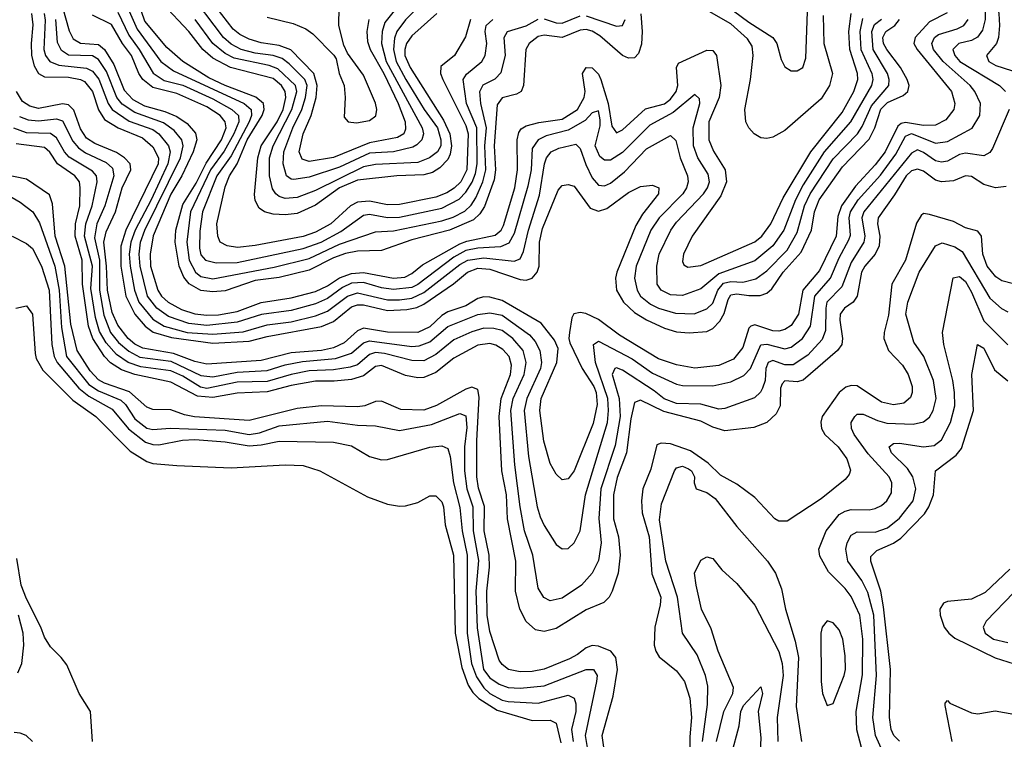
# Model space of a CAD drawing. Header units: inches. Extents: x 884549 to 1028252, y 526810 to 653624.
# Tile 399 of 656: x 914528 to 917798, y 621658 to 624049. Entities that reach past the tile are written whole.
import ezdxf

# ---------------------------------------------------------------- set-up
doc = ezdxf.new("R2010")
doc.units = ezdxf.units.IN
doc.header["$MEASUREMENT"] = 0
doc.layers.add('A9612', color=7, linetype='Continuous')

msp = doc.modelspace()

# ---------------------------------------------------------------- linework, layer by layer
at = {"layer": 'A9612', "color": 5}
for points, elevation in [([(917832.7, 624347.3), (917731.9, 624328.1), (917672.6, 624287.4), (917665.6, 624270), (917667.8, 624250), (917683.4, 624210), (917708.8, 624168.8), (917726, 624130), (917735.1, 624090), (917735.2, 624050), (917725.8, 624014.2), (917709.5, 623990.5), (917690, 623979.3), (917647.4, 623970), (917628, 623950), (917634.4, 623930), (917650.9, 623910), (917783, 623830), (917802.3, 623810)], 2340), ([(917859.4, 624280.6), (917790, 624279.6), (917751.6, 624268.4), (917740.8, 624259.2), (917733, 624250), (917729.3, 624230), (917763.6, 624163.6), (917780.4, 624070), (917783, 624030), (917779, 623990), (917772.3, 623970), (917738.8, 623930), (917746.6, 623910), (917770, 623896.3), (917850, 623871.4)], 2320), ([(916852.8, 624112.8), (916950, 624040.2), (917029.5, 623990), (917043.2, 623970), (917056.9, 623916.9), (917070, 623892), (917090, 623878.9), (917110, 623878.9), (917129.5, 623890), (917138.8, 623921.2), (917150.4, 624230)], 2540), ([(915812.9, 624130), (915740.9, 624039.1), (915732.1, 624010), (915729.7, 623970.3), (915745.7, 623910), (915864.7, 623690), (915868.7, 623670), (915863.5, 623650), (915847.4, 623632.6), (915834.2, 623625.8), (915770, 623609.6), (915690, 623605.5), (915590, 623558.7), (915490, 623525.3), (915438.1, 623518.1), (915430, 623518.7), (915414, 623530), (915402.8, 623570), (915405.6, 623610), (915435.4, 623690), (915465.3, 623750), (915477.6, 623790), (915483.3, 623830), (915475.6, 623850), (915422.6, 623902.6), (915399.6, 623919.6), (915370, 623929.5), (915310, 623937.9), (915263.1, 623950), (915230, 623967.5), (915204.5, 623990), (915084.7, 624150)], 2660), ([(914870, 624126.2), (914917.9, 624017.9), (914996.8, 623910), (915038.8, 623878.8), (915273.9, 623770), (915297.3, 623750), (915298.4, 623730), (915290.4, 623710), (915230, 623596.1), (915182.3, 623530), (915135.5, 623410), (915126.7, 623346.7), (915125.1, 623290), (915130, 623267.3), (915145.2, 623250), (915180.9, 623240.9), (915250, 623242.2), (915470, 623288.5), (915529.5, 623310), (915594.7, 623345.3), (915670, 623399.8), (915690, 623403.1), (915750, 623391.5), (915790, 623392.5), (915930, 623422.5), (915987.8, 623452.2), (916010, 623475.8), (916031, 623509), (916042, 623538), (916047.2, 623570), (916046.6, 623690), (916012.4, 623770), (916000.7, 623850), (916012.6, 623867.4), (916062.8, 623910), (916074.2, 623930), (916080.1, 623970), (916074.2, 624010), (916077.1, 624030), (916099.3, 624050)], 2560), ([(916025.6, 624050), (916008.5, 623991.5), (915972.1, 623930), (915926.8, 623893.2), (915925.4, 623870), (915933, 623850), (916010, 623697.8), (916017.7, 623670), (916013.4, 623550), (915993.3, 623510), (915971.2, 623488.8), (915946.7, 623473.3), (915910, 623458.8), (915790, 623434.9), (915750, 623433.8), (915690, 623446.3), (915650, 623442), (915626.3, 623430), (915561.2, 623370), (915510, 623342.4), (915470, 623328.4), (915310, 623298.2), (915251.4, 623291.4), (915217.2, 623297.2), (915194.1, 623310), (915185.8, 623330), (915183.2, 623370), (915210, 623493.7), (915225, 623530), (915250.3, 623569.7), (915283, 623650), (915333.3, 623730), (915339.5, 623750), (915337.7, 623770), (915312, 623792), (915210, 623829.9), (915156.1, 623856.1), (915069.6, 623909.6), (915016.4, 623956.4), (914943.7, 624043.7), (914910, 624141.2)], 2580), ([(914670.5, 624090), (914692.1, 624012.1), (914705.4, 623985.4), (914730, 623971.1), (914790, 623966.3), (914809.6, 623949.6), (914840.5, 623900.5), (914874.9, 623814.9), (914903.6, 623783.6), (914942.5, 623762.5), (915010, 623743.4), (915050, 623726.7), (915084.3, 623704.3), (915111.7, 623671.7), (915116.2, 623650), (915104.6, 623610), (915066.8, 623530), (915030, 623469.1), (914971.1, 623331.1), (914961.7, 623270), (914962.9, 623230), (914987.1, 623150), (914999.5, 623130), (915021.5, 623110), (915065.6, 623085.6), (915110, 623071.3), (915150, 623066.6), (915188.7, 623068.7), (915250, 623079.7), (915330, 623109.6), (915430, 623124.1), (915510, 623145.8), (915550, 623164.1), (915590, 623191.1), (915630, 623205.9), (915670, 623208.6), (915770, 623189.7), (915806.9, 623193.1), (915830, 623205.4), (915866.1, 623233.9), (915990, 623304.3), (916013.1, 623313.1), (916107.2, 623332.8), (916126.8, 623350), (916135, 623365), (916172.2, 623490), (916181.7, 623550), (916180.3, 623650), (916185.9, 623674.1), (916193.9, 623686.1), (916210, 623696), (916252.7, 623707.3), (916330, 623718.9), (916380.5, 623750), (916402.4, 623790), (916406.4, 623810), (916397.7, 623870), (916410, 623890.1), (916430, 623889.1), (916450, 623867.7), (916458.4, 623850), (916482.3, 623770), (916495.3, 623695.3), (916510, 623672.5), (916530, 623682.7), (916607, 623753), (916670, 623769.6), (916690, 623784.3), (916708.8, 623810), (916714.1, 623830), (916709.9, 623890.1), (916716, 623904), (916810, 623947.8), (916830, 623946.1), (916842.7, 623930), (916856.9, 623830), (916851, 623790), (916817.4, 623710), (916817.2, 623650), (916832.4, 623612.4), (916871, 623550), (916876.1, 623510), (916856.9, 623463.1), (916761.3, 623330), (916732.6, 623270), (916730, 623245.5), (916734.4, 623234.4), (916747.1, 623227.1), (916790, 623232.5), (916970, 623310.4), (916992.8, 623330), (917022.8, 623370), (917063.5, 623456.5), (917155.8, 623610), (917259.5, 623740.5), (917298.5, 623810), (917311.4, 623850), (917311.1, 623870), (917285.7, 623950), (917281.6, 624010), (917290, 624070)], 2480), ([(915913.3, 624070), (915830, 623994.9), (915813.2, 623970), (915806.8, 623950), (915807.6, 623930), (915824.6, 623890), (915935.3, 623715.3), (915956.3, 623670), (915962.3, 623630), (915957.6, 623602.4), (915950, 623584.2), (915923.5, 623556.5), (915898.6, 623541.4), (915870, 623533.7), (915780.9, 623530), (915650, 623515.3), (915589.9, 623490.1), (915510, 623432.6), (915450, 623404.8), (915410, 623400.3), (915370, 623402.7), (915341.2, 623410), (915323, 623423), (915310, 623448), (915308.4, 623468.4), (915319.2, 623590), (915330.4, 623630), (915382.8, 623710), (915402.9, 623750), (915411.8, 623790), (915409.6, 623810), (915397.3, 623830), (915370, 623853.9), (915228.4, 623890), (915170, 623921.6), (915136.5, 623950), (915090, 624009.7), (915002.5, 624102.5)], 2620), ([(915870.2, 624109.8), (915810, 624048.3), (915781.1, 624010), (915772.5, 623987.5), (915769.2, 623950), (915778.7, 623910), (915810.3, 623850), (915871.6, 623750), (915915.4, 623690), (915927.1, 623650), (915926.4, 623630), (915915.8, 623610), (915889.4, 623590), (915850, 623574.2), (915710, 623568.2), (915670, 623559.6), (915510, 623481.7), (915450, 623458.2), (915410, 623454.4), (915390, 623461), (915378.7, 623470), (915367.3, 623487.3), (915357.4, 623530), (915357.8, 623590), (915369.6, 623630), (915431.8, 623750), (915448.2, 623810), (915444.2, 623830), (915385.9, 623885.9), (915356.8, 623896.8), (915240.6, 623920.6), (915210, 623936.5), (915169.4, 623969.4), (915111.3, 624050)], 2640), ([(915687.3, 624050), (915680.9, 624010), (915683.6, 623976.4), (915692.4, 623950), (915737.1, 623870), (915785.2, 623770), (915808.8, 623710), (915810, 623685.6), (915803.5, 623670), (915783.1, 623656.9), (915690, 623640), (915570, 623591.5), (915490, 623577.9), (915465.8, 623585.8), (915455.9, 623610), (915469, 623670), (915496.5, 623730), (915512.4, 623790), (915515.9, 623830), (915505.3, 623870), (915428.2, 623948.2), (915390, 623962.8), (915330, 623971.7), (915290, 623984.6), (915259.3, 623999.3), (915237.4, 624017.4), (915180.3, 624090)], 2680), ([(915350, 624057.3), (915436.1, 624036.1), (915478.2, 624018.2), (915501.5, 624001.5), (915571.4, 623931.4), (915578.9, 623918.9), (915589.6, 623870), (915605.2, 623830), (915609.1, 623790), (915605.5, 623725.5), (915619, 623710), (915646.3, 623706.3), (915690, 623713.5), (915710.7, 623729.3), (915714.3, 623750), (915710, 623771.2), (915670, 623864.1), (915617.2, 623937.2), (915604.3, 623964.3), (915588.5, 624030), (915589.5, 624090)], 2720), ([(917197.3, 624062.7), (917199, 623970), (917228.3, 623870), (917218.2, 623830), (917190, 623785.9), (917070, 623681.2), (917030, 623659), (917010, 623653.8), (916990, 623656.5), (916967.3, 623670), (916950, 623689.2), (916940.1, 623710), (916936.3, 623750), (916955.5, 623850), (916963.9, 623930), (916960.4, 623960.4), (916945.1, 623985.1), (916890, 624035.2), (916810, 624081.1)], 2520), ([(917608.2, 624071.8), (917550, 624041.3), (917502.2, 623990), (917497.9, 623970), (917508.6, 623950), (917623.3, 623810), (917633.8, 623770), (917630.3, 623750), (917604.3, 623715.7), (917570, 623698.5), (917530, 623697.5), (917470, 623707), (917455.7, 623704.3), (917444.7, 623695.3), (917402.5, 623610), (917370, 623567), (917304.7, 623495.3), (917257.3, 623430), (917245.3, 623394.7), (917240.2, 623330), (917184.8, 623215.2), (917129.5, 623150.5), (917115.2, 623070), (917090, 623032.6), (917070, 623019.7), (917050, 623014.2), (917030, 623014.8), (916970, 623034.6), (916956.2, 623030), (916950, 623024.2), (916930, 622959.2), (916899.4, 622920.6), (916850, 622899.6), (916770, 622891.4), (916710, 622902.2), (916650, 622921.6), (916520.5, 623000.5), (916450, 623052.6), (916407.9, 623072.1), (916390, 623075.8), (916369, 623071), (916362.2, 623057.8), (916354.1, 623010), (916351.5, 622990), (916355.1, 622975.1), (916396.1, 622890), (916434.8, 622830), (916442.4, 622810), (916446.3, 622770), (916432.9, 622707.1), (916370, 622550.2), (916350, 622523.5), (916330, 622519.7), (916310, 622538.8), (916290, 622573.7), (916268.7, 622648.7), (916255.1, 622750), (916260.2, 622790), (916311.6, 622910), (916316.8, 622956.8), (916304.2, 622984.2), (916260.6, 623040.6), (916130, 623115.4), (916090, 623126.8), (916070, 623128.4), (916050, 623122.5), (916010, 623097.7), (915950, 623078.1), (915930, 623065.5), (915890, 623028.1), (915850, 623009.2), (915750, 623010.4), (915670, 623023.3), (915650, 623015.1), (915605.3, 622974.7), (915570, 622958.4), (915530, 622949.5), (915430, 622941.8), (915330, 622916), (915150, 622903.9), (915110, 622912.7), (915039.3, 622939.3), (914937.1, 622957.1), (914910.8, 622970.8), (914888.7, 622990), (914853.8, 623033.8), (914835.5, 623075.5), (914819.8, 623150), (914816.5, 623230), (914806.9, 623310), (914815.5, 623344.5), (914845.7, 623410), (914867.8, 623490), (914897.4, 623550), (914895, 623570), (914876.4, 623590), (914850, 623607.7), (914777.3, 623637.3), (914750, 623655.6), (914730, 623685.8), (914708, 623748), (914690, 623765.8), (914670, 623769.8), (914590, 623754.2), (914561.1, 623761.1), (914537.6, 623777.6), (914517, 623810)], 2380), ([(914527.2, 623727.2), (914555.8, 623715.8), (914590, 623712.5), (914650, 623719.6), (914670, 623713.3), (914705, 623645), (914723, 623623), (914746.8, 623606.8), (914814.7, 623574.7), (914835.8, 623555.8), (914840.1, 623530), (914810.3, 623430), (914784.7, 623370), (914776.1, 623323.9), (914792.6, 623250), (914792.5, 623150), (914807.6, 623067.6), (914829.9, 623010), (914856.5, 622976.5), (914890, 622947.3), (914927.5, 622927.5), (915030, 622913.9), (915130, 622866.2), (915170, 622861.6), (915250, 622877.4), (915350, 622882.9), (915410, 622902.4), (915466.9, 622913.1), (915577.4, 622922.6), (915630, 622940.4), (915670, 622975.6), (915690, 622982), (915830, 622963.3), (915855.3, 622964.7), (915890, 622978), (915950, 623029.5), (916050, 623069.1), (916090, 623075.3), (916130, 623066.6), (916221.5, 623001.5), (916239.8, 622979.8), (916255.5, 622950), (916260.8, 622910), (916257.4, 622890), (916212.2, 622790), (916203.3, 622750), (916217.5, 622597.5), (916247.3, 622430), (916257.2, 622397.2), (916270, 622367.6), (916310, 622305.2), (916330, 622290.2), (916350, 622292.1), (916370, 622310.2), (916389.6, 622350.4), (916407.7, 622470), (916480.3, 622710), (916484, 622750), (916481.2, 622790), (916440.4, 622910), (916434, 622970), (916450, 622980.4), (916562.3, 622922.3), (916630, 622873.9), (916710, 622837.8), (916730, 622833.4), (916830, 622832.6), (916890, 622845.3), (916933.2, 622866.8), (916954.9, 622890), (916990, 622968.2), (917010, 622971.1), (917070, 622954.9), (917090, 622961.2), (917128.3, 622990), (917155.1, 623030), (917169.2, 623130), (917221.2, 623190), (917250, 623257.2), (917282.5, 623317.5), (917287.1, 623332.9), (917283.6, 623390), (917287.9, 623410), (917313.4, 623450), (917387.2, 623532.8), (917438.5, 623601.5), (917470, 623661.7), (917490, 623670.2), (917570, 623638.9), (917610, 623643.6), (917692, 623688), (917716.7, 623730), (917718.9, 623770), (917701, 623810), (917684.9, 623830), (917594.9, 623910), (917563.7, 623950), (917557.4, 623970), (917566.5, 623990), (917580.2, 623999.8), (917641.7, 624018.3), (917663.7, 624030), (917678.5, 624050)], 2360), ([(914567.5, 624070), (914571.9, 624031.9), (914566.2, 623970), (914567.5, 623930), (914575.7, 623895.7), (914589.9, 623869.9), (914610, 623859.4), (914690, 623857.4), (914729.9, 623850.1), (914743, 623843), (914770, 623810), (914790, 623749.1), (914810, 623717.1), (914855.2, 623690), (914936.3, 623656.3), (914970, 623626.9), (914989.2, 623590), (914987.5, 623570), (914881, 623350), (914864.2, 623295.8), (914863.8, 623230), (914880.6, 623130), (914910.5, 623070), (914944.6, 623030), (914971.1, 623011.1), (915032.5, 622992.5), (915170, 622973.5), (915290, 622980.6), (915350, 622996.5), (915530.6, 623029.4), (915570, 623046.4), (915630, 623094.6), (915650, 623101.9), (915670, 623101.8), (915750, 623082.8), (915813.8, 623086.2), (915847.3, 623092.7), (915870, 623103.2), (915968.7, 623171.3), (916015.4, 623210), (916050, 623223.1), (916090, 623219.6), (916190, 623185.9), (916210, 623183.9), (916230, 623189.7), (916247.2, 623210), (916253.9, 623230), (916254.2, 623310), (916265, 623355), (916317.1, 623482.9), (916330, 623497.8), (916350, 623501.7), (916370, 623495.3), (916422.3, 623422.3), (916450, 623412.4), (916478.2, 623421.8), (916550, 623475.2), (916590, 623494.4), (916630, 623499.2), (916650.7, 623490.7), (916650.1, 623470), (916596.9, 623403.1), (916575, 623365), (916511.5, 623210), (916507.2, 623190), (916510.8, 623150), (916533.7, 623110), (916570, 623076), (916610, 623051.5), (916670, 623024.2), (916710, 623012.1), (916752, 623008), (916810, 623012.4), (916830, 623022.4), (916853, 623047), (916867.4, 623072.6), (916881, 623119), (916890, 623134.3), (916910, 623137.8), (916950, 623131.9), (916987.3, 623132.7), (917010, 623140.6), (917025.8, 623154.2), (917064.1, 623210), (917123.5, 623276.5), (917158, 623350), (917168.2, 623410), (917183.7, 623450), (917260.5, 623559.5), (917350, 623652.4), (917368.9, 623690), (917388.4, 623751.6), (917410, 623774.2), (917462.9, 623797.1), (917478.4, 623810), (917482.3, 623830), (917476.2, 623850), (917453.6, 623890), (917408.1, 623950), (917397.6, 623970), (917395.5, 623990), (917404.9, 624010), (917434.8, 624030), (917450.3, 624049.7)], 2420), ([(914608.9, 624070), (914612.3, 624047.7), (914608.1, 623950), (914613.9, 623930), (914627.6, 623910), (914657.7, 623897.7), (914750, 623887.3), (914770, 623878.1), (914790.8, 623850.8), (914822.3, 623770), (914834.6, 623750), (914891.3, 623711.3), (914970, 623683.6), (914990, 623669.2), (915022.2, 623630), (915028.1, 623610), (915019.8, 623570), (914964.7, 623450), (914911, 623350), (914897, 623310), (914892, 623270), (914895, 623230), (914908.8, 623150), (914924.1, 623110), (914970, 623053.4), (915007.3, 623030), (915084.3, 623010), (915170, 623003.5), (915270, 623012.1), (915350, 623034.5), (915430, 623044.8), (915510, 623064.6), (915550, 623079.8), (915616.8, 623130), (915650, 623141.1), (915750, 623118), (915790, 623117.7), (915830, 623123.8), (915870, 623142.9), (915990, 623235.3), (916016.6, 623250), (916070, 623257.9), (916170, 623246), (916190, 623254.6), (916201.7, 623278.3), (916217.7, 623350), (916254.7, 623465.3), (916271.5, 623570), (916278.1, 623590), (916293.6, 623610), (916318.3, 623621.7), (916375.7, 623635.7), (916390, 623620.8), (916408.1, 623568.1), (916430, 623523.1), (916450, 623499.3), (916470, 623496.3), (916490, 623506.2), (916537, 623543), (916610, 623620.1), (916690, 623663.7), (916707.7, 623647.7), (916721.9, 623590), (916745.7, 623530), (916748.3, 623510), (916743.1, 623490), (916730.1, 623470), (916652, 623390), (916624.3, 623350), (916575.4, 623230), (916570.1, 623189.9), (916579, 623150), (916590, 623130.7), (916623.2, 623103.2), (916650, 623089.8), (916706.6, 623073.4), (916768.7, 623071.3), (916810, 623088.1), (916830, 623107.4), (916847, 623150), (916866.2, 623173.8), (916890, 623179.4), (916930, 623177), (916972.7, 623187.3), (917010, 623213.9), (917076.7, 623283.3), (917110, 623342.3), (917135.1, 623430), (917153.4, 623470), (917230, 623586.2), (917310.8, 623670), (917326.1, 623693.9), (917357.3, 623762.7), (917414.6, 623830), (917416.1, 623850), (917410.7, 623870), (917363.1, 623950), (917358, 624010), (917366.9, 624033.1), (917390, 624050.4)], 2440), ([(917326.9, 624053.1), (917318.7, 624010), (917322.4, 623950), (917358.8, 623870), (917362, 623850), (917357.7, 623830), (917287.5, 623710), (917200.5, 623610), (917130, 623500.1), (917104.4, 623450), (917065.8, 623350), (917030, 623297.7), (916970, 623247.3), (916850, 623204.1), (916790, 623154.8), (916730, 623132.1), (916690, 623134.5), (916659, 623150), (916645.1, 623170), (916644.2, 623230), (916651.9, 623270), (916691.3, 623350), (916710, 623376.1), (916799.2, 623470), (916812.5, 623490), (916819, 623510), (916815.2, 623535.2), (916780.2, 623590), (916765.8, 623630), (916765.5, 623690), (916787.3, 623770), (916785.6, 623785.6), (916770, 623800.2), (916699, 623741), (916621.4, 623698.6), (916530, 623607.7), (916490, 623582.5), (916470, 623581.8), (916454.7, 623594.7), (916439.9, 623630), (916455.9, 623695.9), (916456.6, 623716.6), (916450, 623745.5), (916430, 623739.8), (916406, 623714), (916350, 623681.5), (916276.9, 623663.1), (916250.4, 623650), (916230, 623620.7), (916227.3, 623550), (916215.5, 623495.5), (916170, 623338), (916153.2, 623306.8), (916125.5, 623294.5), (916050, 623290.2), (916010, 623281.4), (915970, 623259.8), (915850.7, 623169.3), (915830, 623158.8), (915770, 623152.1), (915730, 623158.3), (915670, 623175.5), (915630, 623173.4), (915600.5, 623159.5), (915550, 623122.5), (915510, 623104.8), (915430, 623083.1), (915330.8, 623069.2), (915250, 623043.4), (915150, 623032.6), (915090, 623039.4), (915022.6, 623062.6), (914983.4, 623090), (914952.6, 623130), (914927.9, 623230), (914924.9, 623270), (914929.2, 623310), (914943.6, 623350), (915061.6, 623590), (915071.3, 623630), (915066.4, 623650), (915041.1, 623681.1), (915005.9, 623705.9), (914910, 623740.1), (914868.3, 623768.3), (914850.9, 623790.9), (914816.3, 623876.3), (914790, 623916.3), (914770, 623928.4), (914690.5, 623930.5), (914666.3, 623946.3), (914653.5, 623973.5), (914648.5, 624050)], 2460), ([(916591.6, 624068.4), (916595.9, 624010), (916592.9, 623967.1), (916583.6, 623936.4), (916570, 623921.7), (916550, 623921.5), (916530, 623929.6), (916455.3, 623995.3), (916430, 624011), (916410, 624016.3), (916390, 624013.9), (916330, 623989.4), (916270, 623997.3), (916250, 623992.9), (916219.9, 623970), (916209, 623950), (916201.1, 623830), (916193.3, 623810), (916178.2, 623801.8), (916130.7, 623789.3), (916113.7, 623766.3), (916103.8, 623630), (916107.9, 623550), (916103.6, 623516.4), (916071.7, 623428.3), (916056.6, 623403.4), (916035.8, 623384.2), (915956.1, 623350), (915830, 623317.6), (915730, 623281.8), (915650, 623279.5), (915610, 623272.5), (915570, 623257.7), (915490, 623216.3), (915390, 623191.7), (915310, 623182.1), (915210, 623147.4), (915170, 623144.1), (915130, 623149.4), (915091.3, 623171.3), (915073, 623193), (915057.7, 623230), (915044.2, 623310), (915046.5, 623350), (915070, 623434.5), (915113.9, 623506.1), (915147.7, 623572.3), (915197.8, 623650), (915213.3, 623690), (915210.8, 623710), (915194.1, 623730), (915150, 623759.7), (915050, 623803.9), (914970, 623823.8), (914937.1, 623850), (914924, 623870), (914899, 623930), (914869.7, 623970), (914833.1, 624033.1), (914770, 624064.3)], 2520), ([(914853.5, 624073.5), (914890, 623997.9), (914925.3, 623950), (914971.3, 623871.3), (915007.3, 623847.3), (915070, 623831.2), (915170, 623785.6), (915232.3, 623750), (915254.8, 623730), (915255.9, 623710), (915239.3, 623670), (915207.5, 623612.5), (915162.1, 623550), (915095, 623410), (915082.8, 623310), (915091, 623250), (915111.8, 623210), (915130, 623195.1), (915170, 623187.7), (915373.7, 623226.3), (915490, 623255), (915590, 623303), (915710, 623344.1), (915770, 623347.1), (915930, 623380), (915967.6, 623392.4), (916007, 623413), (916027.8, 623432.2), (916043.1, 623456.9), (916066.7, 623510), (916076.3, 623550), (916072.9, 623630), (916078.5, 623690), (916059.7, 623770), (916056.8, 623810), (916067.6, 623832.4), (916107.1, 623852.9), (916127, 623873), (916141.3, 623930), (916137.7, 623990), (916148.8, 624010), (916210, 624028), (916250, 624051.2)], 2540), ([(916270, 624051.6), (916310, 624038.8), (916330, 624037.4), (916390, 624061.8)], 2540), ([(916410, 624062.2), (916510, 624027.3), (916529.9, 624030.1), (916539.4, 624050)], 2540), ([(917814.3, 623750), (917759.4, 623620.6), (917750, 623607.2), (917730, 623597), (917670, 623604.9), (917650, 623600.4), (917610, 623578.7), (917590, 623575.9), (917570, 623579.9), (917530, 623608), (917510, 623616.1), (917490, 623605.8), (917332.3, 623410), (917325.5, 623390), (917335.6, 623330), (917332.4, 623310), (917290, 623242.3), (917259.3, 623160.7), (917209.5, 623110), (917205.2, 623090), (917204.2, 623015.8), (917193.6, 622986.4), (917145.6, 622934.4), (917097.5, 622902.5), (917070, 622902.5), (917030, 622916.7), (917014.6, 622910), (917006.8, 622890), (917004, 622850), (916995.7, 622824.3), (916989, 622811), (916968.2, 622791.8), (916870, 622756.8), (916850, 622754.2), (916790, 622771.7), (916710, 622773.3), (916668.7, 622788.7), (916635.4, 622815.4), (916530, 622884), (916510, 622892.5), (916504.5, 622890), (916496.2, 622870), (916518.7, 622790), (916522.8, 622730), (916505.8, 622634.2), (916458.7, 622490), (916451.1, 622391.1), (916458.9, 622310), (916450, 622251.8), (916429.4, 622210), (916394, 622170), (916330, 622126.4), (916290, 622118.1), (916268.4, 622128.4), (916250, 622160.3), (916232.6, 622270), (916204.2, 622350), (916190.3, 622430), (916172.2, 622570), (916159.1, 622750), (916167, 622790), (916203.8, 622870), (916210.3, 622910), (916199.9, 622950), (916166.1, 622990), (916130, 623015.6), (916103.2, 623023.2), (916070, 623023.5), (916030, 623011.8), (915970, 622985.5), (915910, 622936), (915870, 622915.8), (915830, 622915.9), (915739.6, 622939.6), (915710, 622943.2), (915690, 622936.5), (915650, 622901.6), (915626.2, 622893.8), (915570, 622885.3), (915490, 622881.9), (915429.7, 622870.3), (915350, 622846.9), (915250, 622843.9), (915150, 622823.5), (915128.2, 622828.2), (915070, 622863.8), (915030, 622881.6), (914930, 622895.7), (914888.1, 622910), (914850, 622936.9), (914814.8, 622974.8), (914792.6, 623012.6), (914779.6, 623059.6), (914764.6, 623155.4), (914769.3, 623230), (914743.7, 623330), (914748, 623370), (914769.1, 623430), (914785.2, 623510), (914783.4, 623530), (914770, 623545.6), (914692.4, 623592.4), (914677.1, 623610), (914650, 623656.5), (914630.8, 623670.8), (914550, 623672.9), (914508.2, 623688.2)], 2340), ([(917805, 623495), (917769.3, 623490.7), (917730, 623501), (917690, 623527.3), (917670, 623530.1), (917630, 623513.3), (917590, 623510.1), (917570, 623515.6), (917530, 623545.1), (917510, 623552.6), (917490, 623546.7), (917472.1, 623530), (917433.6, 623466.4), (917379, 623390), (917377.4, 623370), (917385.3, 623330), (917382.6, 623297.4), (917369.9, 623270), (917334.8, 623230), (917324.2, 623210), (917309.6, 623130), (917296.7, 623110), (917267.5, 623090), (917253.7, 623070), (917251.9, 623050), (917261.3, 622990), (917258.7, 622970), (917244.7, 622950), (917130, 622851.2), (917110, 622845.8), (917070, 622848.3), (917060.7, 622839.3), (917055.1, 622824.9), (917054.5, 622765.5), (917040.4, 622739.6), (917009.2, 622710.8), (916966.1, 622693.9), (916870, 622682.3), (916830, 622695), (916790, 622715.3), (916667.1, 622747.1), (916590, 622784.7), (916570, 622776.8), (916557.4, 622722.6), (916544, 622610), (916512.6, 622527.4), (916500.5, 622470), (916499.8, 622390), (916516.5, 622330), (916522.1, 622270), (916515.5, 622210), (916496.3, 622150), (916486.1, 622130), (916467.7, 622112.3), (916410, 622088.3), (916310, 622026), (916270, 622016), (916241.8, 622021.8), (916210, 622048.8), (916189.4, 622090), (916175.2, 622150), (916175.7, 622250), (916147.9, 622390), (916144.4, 622470), (916129.8, 622550), (916120.2, 622730), (916127.4, 622790), (916158.4, 622870), (916161.4, 622901.4), (916153.9, 622930), (916132.9, 622952.9), (916110, 622967.4), (916090, 622972.9), (916050, 622967.9), (915970, 622923.8), (915910, 622877), (915870, 622860.3), (915850, 622858.5), (915810, 622866.7), (915730, 622900.2), (915710, 622896.6), (915670, 622866), (915630, 622853.5), (915572.4, 622847.6), (915510, 622847.9), (915430, 622833), (915350, 622812), (915250, 622808.3), (915170, 622793.8), (915118.3, 622798.3), (915030, 622844.3), (914910.1, 622870), (914865.9, 622885.9), (914830, 622909), (914809.9, 622929.9), (914770.5, 622990), (914756.9, 623030), (914736.2, 623170), (914735.9, 623250), (914712.1, 623330), (914713.7, 623370), (914728, 623430), (914728.7, 623490), (914726.3, 623510), (914711.6, 623530), (914653.7, 623570), (914628.3, 623608.3), (914610, 623624.4), (914516.3, 623636.3)], 2320), ([(916470, 621616.2), (916462.4, 621670), (916498.8, 621801.2), (916513.7, 621890), (916508.1, 621930), (916491.3, 621950), (916450, 621966.8), (916430, 621969.7), (916410, 621962), (916380.9, 621939.1), (916354.6, 621925.4), (916270, 621891.2), (916230, 621882.7), (916190, 621881.5), (916152.1, 621890), (916130, 621906.6), (916121, 621921), (916090, 622015.4), (916081.2, 622070), (916080.1, 622150), (916088.4, 622230), (916086.9, 622270), (916070.6, 622350), (916071.5, 622431.5), (916051.9, 622491.9), (916046, 622530), (916046, 622650), (916054.6, 622794.6), (916050, 622819.8), (916030, 622827.7), (916010, 622821), (915912.9, 622767.1), (915870, 622751.7), (915793.9, 622753.9), (915730, 622780.8), (915710, 622780.1), (915674.1, 622765.9), (915650, 622762.2), (915530, 622765.8), (915450, 622757.3), (915290, 622717), (915109.1, 622729.1), (915075.8, 622735.8), (915030, 622752.4), (914970, 622754.1), (914950, 622761.4), (914892.7, 622812.7), (914810, 622841.1), (914790, 622852.2), (914761.7, 622881.7), (914718.3, 622950), (914697.6, 623037.6), (914677.8, 623230), (914645.6, 623330), (914636.9, 623436.9), (914627, 623467), (914550, 623519.4), (914470, 623535.3)], 2280), ([(914490, 623465.7), (914530, 623442.7), (914571.6, 623410), (914593.8, 623373.8), (914644.2, 623230), (914659.6, 623150), (914666.4, 623026.4), (914683.5, 622930), (914757.1, 622837.1), (914790, 622815.6), (914864.4, 622784.4), (914879.3, 622770), (914910, 622722.9), (914950, 622691.8), (914970, 622686.8), (915028.1, 622691.9), (915210, 622684.6), (915290, 622670), (915324.3, 622675.7), (915390, 622698.8), (915550, 622715.2), (915650, 622701), (915710, 622698.8), (915790, 622683.3), (915895.9, 622704.1), (915990, 622740.5), (916010, 622732.4), (916013.5, 622693.5), (916005.6, 622630), (916005.5, 622550), (916012.9, 622490), (916032.8, 622430), (916033.9, 622350), (916051.5, 622251.5), (916043.5, 622150), (916047.7, 622027.7), (916068.3, 621890), (916090, 621861.9), (916120.7, 621840.7), (916150, 621830.1), (916190, 621827.5), (916270, 621835.7), (916409.5, 621889.5), (916433.8, 621890), (916445.7, 621870), (916443.7, 621850), (916406.2, 621670), (916413.4, 621630)], 2260), ([(917829.3, 623170.7), (917790, 623181.5), (917770, 623194.1), (917741.6, 623230), (917727.4, 623270), (917722.5, 623330), (917710, 623345.7), (917670, 623357.4), (917630, 623378.2), (917550, 623401.2), (917530, 623404.4), (917522.1, 623397.9), (917506.8, 623373.2), (917470.5, 623250), (917424.7, 623170), (917413.5, 623066.5), (917399.9, 623010), (917398.8, 622990), (917413.6, 622950), (917460.7, 622900.7), (917479.3, 622870), (917492, 622830), (917492.6, 622810), (917487, 622793), (917465, 622775), (917430, 622769), (917390, 622777.7), (917310, 622832), (917290, 622833.3), (917272.6, 622827.4), (917250, 622810.5), (917193.4, 622730), (917188.9, 622711.1), (917191.1, 622690), (917202.4, 622670), (917246.8, 622630), (917275.3, 622590), (917287.7, 622552.3), (917282.8, 622537.2), (917270, 622520.8), (917190, 622456.8), (917077.1, 622382.9), (917050, 622382.7), (917036.5, 622390), (916970, 622461.1), (916910, 622505.3), (916855.6, 622535.6), (916814.8, 622574.8), (916756.5, 622616.5), (916690, 622639.4), (916658.5, 622641.5), (916643.9, 622636.1), (916624.2, 622555.8), (916597.7, 622490), (916593.2, 622450), (916595.3, 622410), (916619.1, 622330), (916627.8, 622207.8), (916657.1, 622130), (916655.4, 622104.6), (916637.1, 622030), (916635.4, 621970), (916640.8, 621950), (916652.1, 621932.1), (916710, 621885.2), (916736.1, 621850), (916753.9, 621793.9), (916759, 621730), (916754, 621666), (916754.7, 621565.3)], 2280), ([(914502.6, 623330), (914550, 623305.5), (914570, 623288.8), (914600.8, 623230), (914625.7, 623150), (914634.8, 622970), (914642.7, 622930), (914652.5, 622910), (914724.1, 622824.1), (914757.5, 622797.5), (914834.6, 622754.6), (914889.5, 622689.5), (914945.4, 622645.4), (914970, 622636.8), (914990, 622635.8), (915068.5, 622651.5), (915110, 622653.4), (915210, 622646.4), (915290, 622633), (915330, 622635.8), (915390, 622648.2), (915570, 622644.5), (915630, 622633.4), (915690, 622597.9), (915730, 622586.2), (915750, 622587.9), (915890, 622628.5), (915930, 622632.4), (915950, 622623.9), (915957.4, 622597.4), (915968.4, 622510), (915990, 622427.8), (915997.4, 622350), (916013.9, 622270), (916014.7, 622010), (916028.8, 621910), (916045.1, 621865.1), (916069.1, 621829.1), (916090, 621810), (916130, 621788.1), (916150, 621782.9), (916250, 621777.7), (916350, 621804), (916370, 621794), (916375.2, 621775.2), (916374.7, 621750), (916361, 621690), (916366.6, 621650)], 2240), ([(917324.5, 621630), (917309, 621689), (917306.8, 621750), (917327.7, 621872.3), (917328.4, 621990), (917318.9, 622070), (917290, 622132.3), (917270, 622158.5), (917214.3, 622214.3), (917186.1, 622266.1), (917182.9, 622290), (917206.5, 622350), (917250, 622404.2), (917270, 622416.3), (917290, 622420.8), (917350, 622420.1), (917370, 622424.4), (917390, 622434.2), (917408.1, 622450), (917423.3, 622476.7), (917424.9, 622510), (917416.3, 622530), (917346.7, 622606.7), (917299.9, 622670), (917291.4, 622690), (917289.4, 622710), (917301.7, 622730), (917310, 622737.7), (917330, 622738.4), (917377.2, 622717.2), (917408.5, 622708.5), (917495.2, 622704.8), (917530, 622712.1), (917550, 622727.8), (917562.6, 622750), (917571.6, 622790), (917563.5, 622850), (917531.5, 622930), (917497.4, 622977.4), (917471.5, 623070), (917478.2, 623110), (917515.2, 623210), (917570, 623297.1), (917592.4, 623307.6), (917634.2, 623294.2), (917658.6, 623278.6), (917750, 623123.9), (917789, 623089), (917810, 623078.2)], 2260), ([(917395.5, 621615.5), (917370.2, 621670), (917361.3, 621730), (917374.4, 621870), (917365.1, 622070), (917345.2, 622145.2), (917325.1, 622185.1), (917278.7, 622250), (917272.6, 622290), (917276.6, 622310), (917290, 622336.2), (917310, 622347), (917370, 622346.4), (917410, 622360.4), (917450, 622392.6), (917495.3, 622450), (917504.2, 622490), (917495.1, 622530), (917477, 622557), (917424, 622610), (917416, 622630), (917430, 622640.4), (917450, 622642), (917530, 622629.7), (917565.7, 622634.3), (917590, 622652.7), (917620.1, 622710), (917633.8, 622766.2), (917633.4, 622810), (917627.6, 622850), (917597.2, 622970), (917593.3, 623010), (917628.9, 623191.1), (917650, 623195.3), (917670, 623179.1), (917690, 623143.9), (917730, 623048.5), (917810, 622968.9)], 2240), ([(914515.3, 623090), (914550, 623098), (914570, 623070.8), (914579.2, 622939.2), (914583.1, 622923.1), (914604.6, 622884.6), (914704.5, 622784.5), (914780.5, 622730), (914895.2, 622615.2), (914950, 622580.8), (914970, 622574.5), (915050, 622567.7), (915230, 622560.1), (915410, 622569.5), (915470, 622567.1), (915524.6, 622550), (915683.1, 622463.1), (915750, 622438.8), (915790, 622432.4), (915810, 622434), (915850, 622444.2), (915890, 622466.5), (915910, 622466.2), (915930, 622446.7), (915935.5, 622430), (915940.9, 622370), (915968.5, 622270), (915974.7, 622010), (915996.4, 621896.4), (916017.1, 621837.1), (916033, 621813), (916053.3, 621793.3), (916114.2, 621754.2), (916230, 621719.9), (916290, 621720.7), (916310, 621710.9), (916325.6, 621645.6)], 2220), ([(917450, 621651.3), (917431.7, 621670), (917422.7, 621690), (917417.4, 621730), (917420, 621890), (917397.6, 622097.6), (917388.1, 622150), (917354.7, 622250), (917354.8, 622265.2), (917374.9, 622285.1), (917430, 622308.9), (917454.4, 622325.6), (917533.1, 622406.9), (917547.5, 622430), (917563.2, 622470), (917569.9, 622550), (917638.7, 622601.3), (917655.8, 622624.2), (917696.3, 622750), (917690.4, 622869.6), (917709.9, 622970.1), (917730, 622957.2), (917765.7, 622885.7), (917810, 622848.4)], 2220), ([(916795.9, 621650), (916813.1, 621773.1), (916813.8, 621833.8), (916805.8, 621870), (916777.9, 621937.9), (916729.4, 622010), (916713, 622130), (916674.6, 622250), (916653.6, 622386.4), (916659.4, 622440.6), (916703.4, 622550), (916710, 622559.7), (916730, 622565), (916750, 622556.4), (916759, 622550), (916769.2, 622530), (916768.3, 622510), (916775.3, 622490), (916810, 622477.6), (916837.9, 622457.9), (916910, 622364.3), (917011.9, 622250), (917038, 622210), (917058.1, 622158.1), (917071.3, 622090), (917103.9, 621983.9), (917114.3, 621930), (917107, 621767), (917124.4, 621650)], 2260), ([(914769.6, 621650.4), (914762.9, 621750), (914726, 621810), (914684.8, 621904.8), (914666, 621930), (914630, 621964.5), (914610, 621997.6), (914598.4, 622030), (914550, 622124.5), (914533.3, 622170), (914518, 622258)], 2220), ([(916842.1, 621650), (916867, 621750), (916896.5, 621810), (916899, 621830), (916848.5, 621950), (916824.3, 622024.3), (916793.2, 622090), (916774.6, 622170), (916769.9, 622210.1), (916790, 622253), (916810, 622264.4), (916830, 622258.7), (916860.4, 622220.4), (916910, 622175), (916970, 622103.2), (917049.3, 621949.3), (917060.6, 621910), (917063.8, 621870), (917043.5, 621730), (917046.6, 621650)], 2240), ([(917816.8, 622223.2), (917735, 622145), (917690, 622123.2), (917610, 622116.1), (917596.2, 622110), (917584.7, 622090), (917585.3, 622070), (917599.2, 622030), (917614, 622010), (917633.7, 621993.7), (917768.2, 621928.2), (917831.6, 621908.4)], 2220), ([(917830, 622145.9), (917738.7, 622050), (917728, 622030), (917734.8, 622010), (917762.9, 621990), (917810, 621979)], 2240), ([(914521.3, 621878.7), (914534.8, 621910), (914542.1, 621970), (914540, 622010), (914524, 622070)], 2240), ([(916892.3, 621607.7), (916917.7, 621702.3), (916923.7, 621750), (916932.6, 621770), (916990, 621831.8), (916995.8, 621810), (916981.2, 621750), (916990, 621662), (916983.7, 621550)], 2220), ([(917625.8, 621650), (917602.4, 621770), (917602.4, 621777.6), (917610, 621786.8), (917617.6, 621777.6), (917690, 621745.3), (917710, 621742.4), (917767.6, 621752.4), (917830, 621741.6)], 2180), ([(914570.9, 621650.9), (914548.9, 621670), (914530, 621678.5), (914510, 621680.3)], 2240)]:
    msp.add_lwpolyline(points, dxfattribs=dict(at, elevation=elevation))
at = {"layer": 'A9612', "color": 5, "elevation": 2280}
msp.add_lwpolyline([(917210, 622051.2), (917193.1, 622030), (917189.5, 622010.5), (917189.6, 621849.6), (917194.4, 621810), (917210, 621770.5), (917230, 621777.1), (917266.6, 621870), (917270.6, 621890), (917270, 621935.3), (917262.5, 621990), (917250, 622021.7), (917230, 622044.4)], close=True, dxfattribs=at)

doc.saveas('drawing.dxf')
